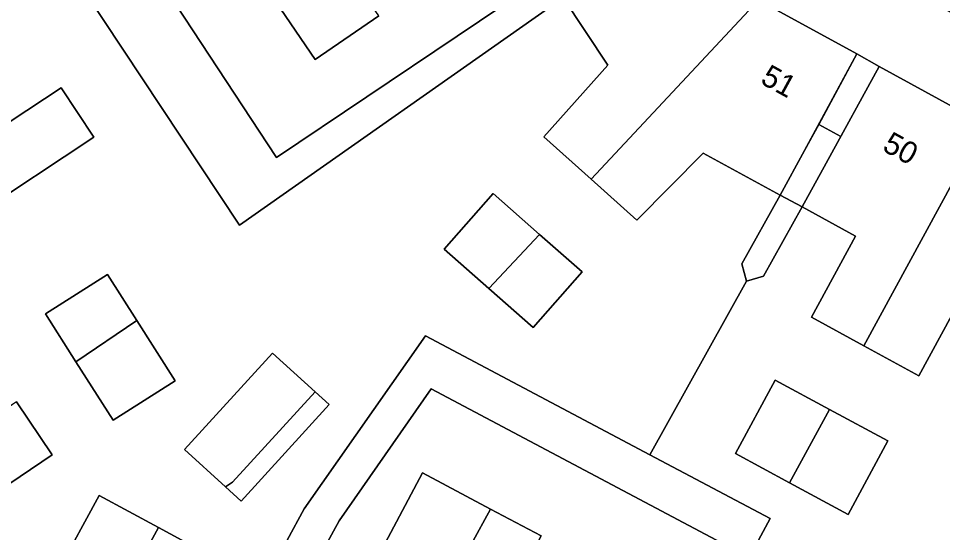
# Model space of a CAD drawing. Extents: x 158352 to 159489, y 383828 to 384603.
# Drawn here: x 158862.39 to 158904.38, y 384098.81 to 384122.16 of the extents above; entities that cross this region are included whole.
import ezdxf

# ---------------------------------------------------------------- set-up
doc = ezdxf.new("R2010")
doc.units = 0
for name, color, linetype in [('IMGEO_Erf', 7, 'Continuous'), ('IMGEO_Hek', 7, 'Continuous'), ('IMGEO_Pand', 7, 'Continuous'), ('IMGEO_Pand_nummerreeks', 7, 'Continuous'), ('IMGEO_Pand_overbouw', 7, 'Continuous'), ('IMGEO_Voetpad_open', 7, 'Continuous')]:
    doc.layers.add(name, color=color, linetype=linetype)

msp = doc.modelspace()

# ---------------------------------------------------------------- linework, layer by layer
at = {"layer": 'IMGEO_Erf'}
for points in [[(158856.183, 384143.092), (158874.109, 384115.848), (158886.43, 384124.126)], [(158871.513, 384092.763), (158875.376, 384099.88), (158880.878, 384107.738), (158891.076, 384102.332), (158895.47, 384110.225), (158895.26, 384111.009), (158897.002, 384114.137), (158893.501, 384116.041), (158890.484, 384113.001), (158888.408, 384114.854), (158886.253, 384116.779), (158889.168, 384120.043), (158887.133, 384123.108), (158872.435, 384112.771), (158858.266, 384134.119)], [(158878.756, 384122.285), (158875.871, 384120.3), (158874.307, 384122.586)], [(158862.005, 384117.473), (158864.326, 384119.01), (158865.811, 384116.767), (158860.459, 384113.222)], [(158906.389, 384111.602), (158903.303, 384105.927), (158900.803, 384107.286), (158898.415, 384108.585), (158900.423, 384112.277), (158897.995, 384113.597), (158896.248, 384110.459), (158895.47, 384110.225), (158891.076, 384102.332), (158896.539, 384099.436), (158895.588, 384097.676), (158881.147, 384105.332), (158876.954, 384099.344), (158873.413, 384092.876)], [(158862.299, 384104.746), (158863.921, 384102.34), (158860.483, 384100.022)], [(158864.19, 384097.069), (158866.05, 384100.495), (158868.747, 384099.031), (158871.235, 384097.68)]]:
    msp.add_lwpolyline(points, dxfattribs=at)
for points in [[(158898.923, 384125.588), (158896.445, 384129.308), (158893.236, 384127.17), (158896.016, 384122.994), (158900.488, 384120.547), (158901.498, 384119.976), (158906.279, 384117.352), (158908.084, 384120.639)], [(158898.1, 384116.155), (158897.002, 384114.137), (158897.995, 384113.597), (158899.092, 384115.594), (158901.498, 384119.976), (158900.488, 384120.547)], [(158883.965, 384114.21), (158886.07, 384112.353), (158888.007, 384110.643), (158885.778, 384108.117), (158883.768, 384109.89), (158881.736, 384111.683)], [(158895.26, 384111.009), (158895.47, 384110.225), (158896.248, 384110.459), (158897.995, 384113.597), (158897.002, 384114.137)], [(158869.507, 384105.698), (158866.685, 384103.903), (158864.993, 384106.563), (158863.61, 384108.738), (158866.432, 384110.533), (158867.767, 384108.433)], [(158873.936, 384106.961), (158875.864, 384105.2), (158876.504, 384104.615), (158872.503, 384100.235), (158871.789, 384100.886), (158869.935, 384102.581)], [(158897.419, 384101.065), (158894.964, 384102.391), (158896.767, 384105.731), (158899.233, 384104.4), (158901.888, 384102.966), (158900.085, 384099.626)], [(158884.449, 384095.469), (158882.108, 384096.71), (158879.056, 384098.328), (158880.744, 384101.513), (158883.838, 384099.873), (158886.137, 384098.654)]]:
    msp.add_lwpolyline(points, close=True, dxfattribs=at)
at = {"layer": 'IMGEO_Hek'}
msp.add_lwpolyline([(158895.47, 384110.225), (158891.076, 384102.332)], dxfattribs=at)
at = {"layer": 'IMGEO_Pand'}
for points in [[(158896.016, 384122.994), (158893.236, 384127.17), (158889.074, 384124.4), (158887.133, 384123.108), (158889.168, 384120.043), (158886.253, 384116.779), (158888.408, 384114.854)], [(158877.213, 384124.539), (158874.307, 384122.586), (158875.871, 384120.3), (158878.756, 384122.285)], [(158896.016, 384122.994), (158888.408, 384114.854), (158890.484, 384113.001), (158893.501, 384116.041), (158897.002, 384114.137), (158898.1, 384116.155), (158900.488, 384120.547)], [(158900.803, 384107.286), (158903.303, 384105.927), (158906.389, 384111.602), (158908.636, 384110.38), (158908.709, 384110.513), (158912.836, 384118.03), (158908.084, 384120.639), (158906.279, 384117.352)], [(158900.803, 384107.286), (158906.279, 384117.352), (158901.498, 384119.976), (158899.092, 384115.594), (158897.995, 384113.597), (158900.423, 384112.277), (158898.415, 384108.585)], [(158862.005, 384117.473), (158856.357, 384113.666), (158857.933, 384111.329), (158860.546, 384113.09), (158860.459, 384113.222), (158865.811, 384116.767), (158864.326, 384119.01)], [(158883.768, 384109.89), (158886.07, 384112.353), (158883.965, 384114.21), (158881.736, 384111.683)], [(158883.768, 384109.89), (158885.778, 384108.117), (158888.007, 384110.643), (158886.07, 384112.353)], [(158867.767, 384108.433), (158866.432, 384110.533), (158863.61, 384108.738), (158864.993, 384106.563)], [(158867.767, 384108.433), (158864.993, 384106.563), (158866.685, 384103.903), (158869.507, 384105.698)], [(158871.789, 384100.886), (158872.118, 384101.087), (158875.864, 384105.2), (158873.936, 384106.961), (158869.935, 384102.581)], [(158897.419, 384101.065), (158899.233, 384104.4), (158896.767, 384105.731), (158894.964, 384102.391)], [(158871.789, 384100.886), (158872.503, 384100.235), (158876.504, 384104.615), (158875.864, 384105.2), (158872.118, 384101.087)], [(158857.879, 384090.697), (158861.648, 384097.772), (158861.946, 384098.047), (158861.759, 384098.128), (158860.483, 384100.022), (158863.921, 384102.34), (158862.299, 384104.746), (158862.12, 384104.626), (158852.748, 384098.308)], [(158897.419, 384101.065), (158900.085, 384099.626), (158901.888, 384102.966), (158899.233, 384104.4)], [(158883.838, 384099.873), (158880.744, 384101.513), (158879.056, 384098.328), (158882.108, 384096.71)], [(158857.879, 384090.697), (158857.686, 384090.341), (158862.58, 384087.684), (158863.257, 384088.93), (158868.747, 384099.031), (158866.05, 384100.495), (158864.19, 384097.069), (158861.946, 384098.047), (158861.648, 384097.772)], [(158883.838, 384099.873), (158882.108, 384096.71), (158884.449, 384095.469), (158886.137, 384098.654)], [(158868.747, 384099.031), (158863.257, 384088.93), (158868.026, 384086.341), (158870.412, 384090.736), (158871.513, 384092.763), (158869.236, 384093.999), (158871.235, 384097.68)]]:
    msp.add_lwpolyline(points, close=True, dxfattribs=at)
at = {"layer": 'IMGEO_Pand_overbouw'}
for points in [[(158901.498, 384119.976), (158900.488, 384120.547), (158898.748, 384117.347), (158899.752, 384116.796)], [(158898.748, 384117.347), (158898.1, 384116.155), (158897.002, 384114.137), (158897.995, 384113.597), (158899.092, 384115.594), (158899.752, 384116.796)]]:
    msp.add_lwpolyline(points, close=True, dxfattribs=at)
at = {"layer": 'IMGEO_Voetpad_open'}
msp.add_lwpolyline([(158858.266, 384134.119), (158872.435, 384112.771), (158887.133, 384123.108), (158889.074, 384124.4), (158893.236, 384127.17), (158896.445, 384129.308), (158895.741, 384130.365), (158892.634, 384128.295), (158888.484, 384125.506), (158886.43, 384124.126), (158874.109, 384115.848), (158856.183, 384143.092), (158870.79, 384152.704), (158872.755, 384154.024), (158876.905, 384156.812), (158877.632, 384157.295), (158876.803, 384158.541), (158876.084, 384158.063), (158871.934, 384155.275), (158869.956, 384153.946), (158855.372, 384144.324)], dxfattribs=at)
msp.add_lwpolyline([(158868.026, 384086.341), (158865.594, 384081.861), (158866.975, 384081.108), (158869.446, 384085.623), (158871.846, 384090.01), (158873.413, 384092.876), (158876.954, 384099.344), (158881.147, 384105.332), (158895.588, 384097.676), (158896.539, 384099.436), (158891.076, 384102.332), (158880.878, 384107.738), (158875.376, 384099.88), (158871.513, 384092.763), (158870.412, 384090.736)], close=True, dxfattribs=at)

# ---------------------------------------------------------------- texts
at = {"layer": 'IMGEO_Pand_nummerreeks'}
for s, rotation, p in [('51', 331.3133, (158896.052, 384119.235)), ('50', 331.2403, (158901.588, 384116.185))]:
    msp.add_text(s, height=1, rotation=rotation, dxfattribs=at).set_placement(p)

doc.saveas('drawing.dxf')
